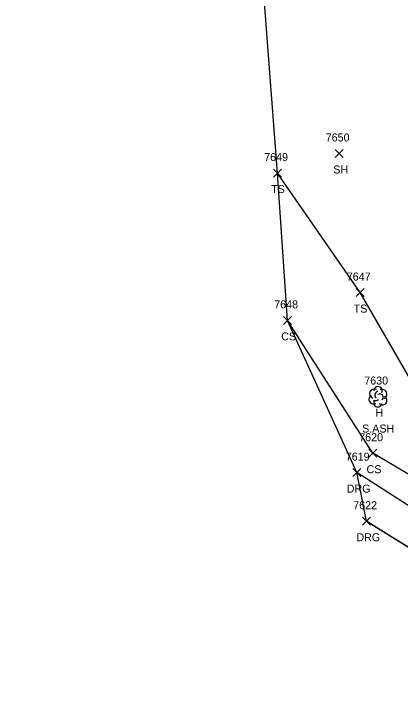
# Model space of a CAD drawing. Extents: x 1439173 to 1457902, y 641926 to 659889.
# Drawn here: x 1448353.6 to 1448450.2, y 644384.5 to 644555.6 of the extents above; entities that cross this region are included whole.
import ezdxf

# ---------------------------------------------------------------- set-up
doc = ezdxf.new("R2010")
doc.units = 0
for name, color, linetype in [('L_A', 7, 'Continuous'), ('L_C', 7, 'Continuous'), ('L_I', 7, 'Continuous'), ('L_TIC', 7, 'Continuous'), ('LELB', 7, 'Continuous'), ('LSOGP', 7, 'Continuous'), ('LTD', 7, 'Continuous'), ('R_A', 7, 'Continuous'), ('R_I', 7, 'Continuous'), ('R_TIC', 7, 'Continuous'), ('RDG', 7, 'Continuous')]:
    doc.layers.add(name, color=color, linetype=linetype)

msp = doc.modelspace()

# ---------------------------------------------------------------- linework, layer by layer
at = {"layer": 'L_TIC'}
for points in [[(1448433.96, 644519.71), (1448435.96, 644521.71)], [(1448435.96, 644519.71), (1448433.96, 644521.71)], [(1448418.51, 644514.81), (1448420.51, 644516.81)], [(1448420.51, 644514.81), (1448418.51, 644516.81)], [(1448439.14, 644484.94), (1448441.14, 644486.94)], [(1448441.14, 644484.94), (1448439.14, 644486.94)], [(1448421.01, 644477.99), (1448423.01, 644479.99)], [(1448423.01, 644477.99), (1448421.01, 644479.99)], [(1448442.33, 644444.79), (1448444.33, 644446.79)], [(1448444.33, 644444.79), (1448442.33, 644446.79)]]:
    msp.add_lwpolyline(points, dxfattribs=at)
at = {"layer": 'LELB'}
for points in [[(1448561.21, 644394.8), (1448544.63, 644401.87), (1448515.71, 644410.87), (1448491.13, 644419.11), (1448468.81, 644430.7), (1448456.46, 644457.74), (1448440.14, 644485.94), (1448419.51, 644515.81)], [(1448468.81, 644430.7), (1448443.33, 644445.79), (1448422.01, 644478.99)]]:
    msp.add_lwpolyline(points, dxfattribs=at)
at = {"layer": 'LSOGP'}
msp.add_lwpolyline([(1448471.49, 644381.34), (1448470.75, 644406.74), (1448460.5, 644417.19), (1448454.25, 644421.06), (1448448, 644424.92), (1448441.75, 644428.79), (1448439.33, 644440.94), (1448422.01, 644479), (1448419.52, 644515.81), (1448415.03, 644574.86), (1448404.83, 644616.85), (1448404.95, 644653.99), (1448390.3, 644692.26), (1448359.44, 644700.76), (1448353.61, 644733.4), (1448380.72, 644771.6)], dxfattribs=at)
at = {"layer": 'LTD'}
msp.add_line((1448444.59, 644459.95), (1448444.59, 644459.95), dxfattribs=at)
msp.add_line((1448444.59, 644459.95), (1448444.59, 644459.95), dxfattribs=at)
msp.add_arc((1448444.64, 644461.38), 1.05, 335.5272, 180.9563, dxfattribs=at)
for centre, major_axis, ratio, start_param, end_param in [((1448443.8, 644460.61), (1.21, -0.51), 0.895232, 1.570796, 4.712389), ((1448444.39, 644460.4), (-0.208, -0.792), 0.645439, 3.141593, 6.283185), ((1448445.64, 644460.53), (-1.14, -0.48), 0.949671, 1.570796, 4.712389), ((1448443.51, 644459.24), (0.58, -1.04), 0.959034, 3.141593, 6.283185), ((1448444.14, 644459.2), (-0.625, -0.083), 0.423636, 0, 3.141593), ((1448445.09, 644459.78), (-0.5, 0.667), 0.989748, 3.141593, 6.283185), ((1448445.59, 644459.11), (-1.09, 0.79), 0.841452, 1.570796, 4.712389), ((1448444.59, 644458.45), (0.26, 1.06), 0.942809, 1.570796, 4.712389)]:
    msp.add_ellipse(centre, major_axis=major_axis, ratio=ratio, start_param=start_param, end_param=end_param, dxfattribs=at)
at = {"layer": 'R_TIC'}
for points in [[(1448438.33, 644439.94), (1448440.33, 644441.94)], [(1448440.33, 644439.94), (1448438.33, 644441.94)], [(1448440.75, 644427.79), (1448442.75, 644429.79)], [(1448442.75, 644427.79), (1448440.75, 644429.79)]]:
    msp.add_lwpolyline(points, dxfattribs=at)
at = {"layer": 'RDG'}
for points in [[(1448590.65, 644405.32), (1448584.05, 644397.53), (1448579.53, 644394.52), (1448578.41, 644393.52), (1448559.53, 644390.29), (1448541.82, 644393.73), (1448512.6, 644403.49), (1448486.96, 644413.58), (1448457.49, 644429.3), (1448439.33, 644440.94)], [(1448441.75, 644428.79), (1448466.75, 644413.32), (1448476.78, 644407.34), (1448485.36, 644395.11), (1448471.49, 644381.34)]]:
    msp.add_lwpolyline(points, dxfattribs=at)

# ---------------------------------------------------------------- texts
at = {"layer": 'L_A'}
for s, p in [('SH', (1448433.45, 644515.71)), ('TS', (1448417.92, 644510.81)), ('TS', (1448438.55, 644480.94)), ('CS', (1448420.45, 644473.99)), ('H', (1448444.03, 644454.95)), ('CS', (1448441.77, 644440.79))]:
    msp.add_text(s, height=2, dxfattribs=at).set_placement(p)
at = {"layer": 'L_C'}
msp.add_text('S.ASH', height=2, dxfattribs=at).set_placement((1448440.67, 644450.95))
at = {"layer": 'L_I'}
for s, p in [('7650', (1448431.57, 644523.71)), ('7649', (1448416.2, 644518.81)), ('7647', (1448436.83, 644488.94)), ('7648', (1448418.7, 644481.99)), ('7630', (1448441.2, 644462.95)), ('7620', (1448439.94, 644448.79))]:
    msp.add_text(s, height=2, dxfattribs=at).set_placement(p)
at = {"layer": 'R_A'}
for p in [(1448436.82, 644435.94), (1448439.23, 644423.79)]:
    msp.add_text('DRG', height=2, dxfattribs=at).set_placement(p)
at = {"layer": 'R_I'}
for s, p in [('7619', (1448436.58, 644443.94)), ('7622', (1448438.44, 644431.79))]:
    msp.add_text(s, height=2, dxfattribs=at).set_placement(p)

doc.saveas('drawing.dxf')
